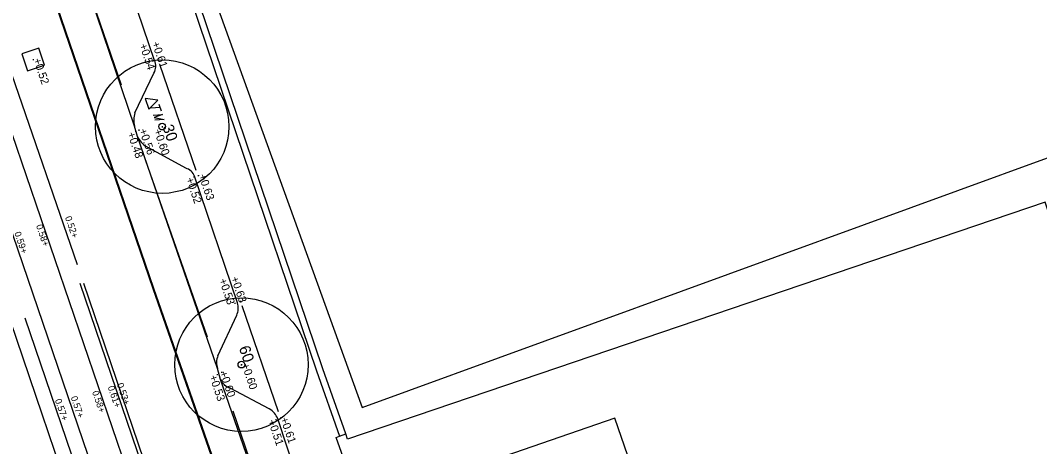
# Model space of a CAD drawing. Extents: x 122462 to 123306, y 485548 to 486417.
# Drawn here: x 122879.04 to 122924.89, y 485966.39 to 485985.55 of the extents above; entities that cross this region are included whole.
import ezdxf

# ---------------------------------------------------------------- set-up
doc = ezdxf.new("R2010")
doc.units = 0
for name, color, linetype in [('B meubilair trammast', 7, 'Continuous'), ('B-WE-GR-BOOM_BOOMDIAMETER-T25', 7, 'Continuous'), ('B-WE-OG-HOOGTEPUNT-S', 7, 'Continuous'), ('B-WE-OG-TOPOKAART-G', 7, 'Continuous'), ('B-WE-VH-KANTOPSLUITING_OPSLUITBAND_100X200-G', 7, 'Continuous'), ('B-WE-VH-KANTOPSLUITING_TROTTOIRBAND_130 150-G', 7, 'Continuous'), ('B-WE-VH-MATERIAALGRENS_ASFALT-G', 7, 'Continuous'), ('B-WE-VW-MARKERING_LANGS_STREEP_11_010-G', 7, 'Continuous'), ('Bestaand Hoogtemaat vast', 7, 'Continuous'), ('iba7-verkeersbord rood', 7, 'Continuous'), ('Level 21', 7, 'Continuous'), ('Level 22', 7, 'Continuous'), ('Level 24', 7, 'Continuous'), ('N werkgrens', 7, 'Continuous'), ('V markering 1-1 10 cm', 7, 'Continuous'), ('V markering ononderbroken streep 10 cm', 7, 'Continuous'), ('V materiaalscheiding algemeen', 7, 'Continuous'), ('V Rails', 7, 'Continuous'), ('V riool inspectieput', 7, 'Continuous'), ('V RWS-band 115-225x250 mm specie', 7, 'Continuous')]:
    doc.layers.add(name, color=color, linetype=linetype)

msp = doc.modelspace()

# ---------------------------------------------------------------- linework, layer by layer
at = {"layer": 'B meubilair trammast'}
for p, q in [((122885.224, 485981.964), (122884.663, 485982.042)), ((122884.663, 485982.042), (122884.827, 485981.561)), ((122884.827, 485981.561), (122885.224, 485981.964)), ((122885.278, 485981.776), (122885.38, 485981.476)), ((122885.329, 485981.627), (122884.913, 485981.598)), ((122885.016, 485981.295), (122885.432, 485981.323)), ((122885.432, 485981.323), (122885.056, 485981.181)), ((122885.056, 485981.181), (122885.511, 485981.095)), ((122885.511, 485981.095), (122885.094, 485981.067))]:
    msp.add_line(p, q, dxfattribs=at)
at = {"layer": 'B-WE-OG-HOOGTEPUNT-S'}
for p, q in [((122879.597, 485983.787), (122879.637, 485983.787)), ((122879.617, 485983.807), (122879.617, 485983.767)), ((122884.978, 485983.724), (122885.018, 485983.724)), ((122884.998, 485983.744), (122884.998, 485983.704)), ((122885.229, 485983.83), (122885.269, 485983.83)), ((122885.249, 485983.85), (122885.249, 485983.81)), ((122884.203, 485980.564), (122884.243, 485980.564)), ((122884.223, 485980.584), (122884.223, 485980.544)), ((122884.355, 485980.618), (122884.395, 485980.618)), ((122884.375, 485980.638), (122884.375, 485980.598)), ((122885.405, 485980.77), (122885.445, 485980.77)), ((122885.425, 485980.79), (122885.425, 485980.75)), ((122886.846, 485978.529), (122886.846, 485978.489)), ((122887.03, 485978.577), (122887.07, 485978.577)), ((122887.05, 485978.597), (122887.05, 485978.557)), ((122886.826, 485978.509), (122886.866, 485978.509)), ((122888.675, 485972.83), (122888.715, 485972.83)), ((122888.695, 485972.85), (122888.695, 485972.81)), ((122888.927, 485972.921), (122888.967, 485972.921)), ((122888.947, 485972.941), (122888.947, 485972.901)), ((122888.966, 485970.068), (122889.006, 485970.068)), ((122888.986, 485970.088), (122888.986, 485970.048)), ((122887.874, 485969.628), (122887.914, 485969.628)), ((122887.894, 485969.648), (122887.894, 485969.608)), ((122888.08, 485969.73), (122888.12, 485969.73)), ((122888.1, 485969.75), (122888.1, 485969.71)), ((122890.518, 485967.607), (122890.558, 485967.607)), ((122890.538, 485967.627), (122890.538, 485967.587)), ((122890.737, 485967.695), (122890.777, 485967.695)), ((122890.757, 485967.715), (122890.757, 485967.675))]:
    msp.add_line(p, q, dxfattribs=at)
at = {"layer": 'B-WE-OG-TOPOKAART-G'}
for points in [[(122909.15, 485957.89), (122905.773, 485967.67), (122894.62, 485963.809)], [(122894.62, 485963.809), (122894.341, 485963.721), (122893.251, 485966.801), (122893.4, 485966.854)]]:
    msp.add_lwpolyline(points, dxfattribs=at)
at = {"layer": 'B-WE-VH-KANTOPSLUITING_OPSLUITBAND_100X200-G'}
for points in [[(122886.953, 485978.801), (122885.309, 485983.57)], [(122890.654, 485967.943), (122889.014, 485972.713)]]:
    msp.add_lwpolyline(points, dxfattribs=at)
at = {"layer": 'B-WE-VH-KANTOPSLUITING_TROTTOIRBAND_130 150-G'}
for points in [[(122885.07, 485983.752), (122883.304, 485988.967)], [(122884.197, 485981.392), (122885.052, 485983.183)], [(122884.308, 485980.324), (122884.173, 485980.794)], [(122886.478, 485978.905), (122884.7, 485979.883)], [(122888.815, 485972.852), (122886.88, 485978.542)], [(122887.93, 485970.47), (122888.773, 485972.289)], [(122888.048, 485969.401), (122887.91, 485969.896)], [(122890.237, 485968.079), (122888.481, 485969.013)], [(122891.874, 485963.861), (122890.617, 485967.636)]]:
    msp.add_lwpolyline(points, dxfattribs=at)
for centre, radius, start, end in [((122884.544, 485983.484), 0.59, 329.3038, 26.9764), ((122885.338, 485981.045), 1.192, 163.0802, 192.1495), ((122885.278, 485980.791), 1.077, 205.7242, 237.5178), ((122886.332, 485978.34), 0.583, 20.1866, 75.4869), ((122887.953, 485972.634), 0.89, 337.2103, 14.2023), ((122888.634, 485970.158), 0.77, 156.0693, 199.8951), ((122888.726, 485969.722), 0.75, 205.3369, 250.9181), ((122889.842, 485967.355), 0.824, 19.889, 61.3488)]:
    msp.add_arc(centre, radius, start, end, dxfattribs=at)
at = {"layer": 'B-WE-VH-MATERIAALGRENS_ASFALT-G'}
for p, q in [((122884.173, 485980.794), (122880.816, 485990.687)), ((122887.91, 485969.896), (122884.308, 485980.324)), ((122891.044, 485960.729), (122888.048, 485969.401))]:
    msp.add_line(p, q, dxfattribs=at)
at = {"layer": 'B-WE-VW-MARKERING_LANGS_STREEP_11_010-G'}
msp.add_line((122887.455, 485971.314), (122884.675, 485979.273), dxfattribs=at)
for points in [[(122883.585, 485982.641), (122881.201, 485989.581)], [(122890.658, 485962.03), (122888.615, 485967.974)]]:
    msp.add_lwpolyline(points, dxfattribs=at)
at = {"layer": 'iba7-verkeersbord rood'}
for centre, radius in [((122885.423, 485980.773), 3), ((122885.423, 485980.773), 0.15), ((122885.423, 485980.773), 0.15), ((122888.984, 485970.071), 3), ((122888.984, 485970.071), 0.15), ((122888.984, 485970.071), 0.15)]:
    msp.add_circle(centre, radius, dxfattribs=at)
at = {"layer": 'Level 21'}
msp.add_line((122893.4, 485966.854), (122893.683, 485966.954), dxfattribs=at)
for points in [[(122883.963, 485995.463), (122883.721, 485995.381), (122885.081, 485991.331), (122892.361, 485969.791), (122893.4, 485966.854)], [(122893.683, 485966.954), (122892.645, 485969.889), (122885.365, 485991.427), (122884.005, 485995.477), (122883.963, 485995.463)]]:
    msp.add_lwpolyline(points, dxfattribs=at)
at = {"layer": 'Level 22'}
msp.add_lwpolyline([(122893.383, 485966.848), (122893.4, 485966.854)], dxfattribs=at)
at = {"layer": 'Level 24'}
msp.add_lwpolyline([(122883.913, 485995.942), (122884.326, 485996.082), (122894.409, 485968.144), (122927.341, 485980.139)], dxfattribs=at)
at = {"layer": 'N werkgrens'}
msp.add_lwpolyline([(122929.691, 485963.948), (122925.128, 485977.376), (122893.763, 485966.718), (122893.683, 485966.954)], dxfattribs=at)
at = {"layer": 'V markering 1-1 10 cm'}
for points in [[(122861.268, 486043.255), (122864.477, 486033.82), (122868.105, 486023.234), (122872.215, 486011.133), (122877.675, 485994.999), (122880.312, 485987.313), (122885.038, 485973.513), (122892.674, 485951.631), (122899.173, 485932.732), (122905.905, 485913.305)], [(122881.61, 485974.565), (122878.666, 485983.124)]]:
    msp.add_lwpolyline(points, dxfattribs=at)
at = {"layer": 'V markering ononderbroken streep 10 cm'}
msp.add_line((122895.936, 485923.36), (122879.257, 485972.167), dxfattribs=at)
msp.add_lwpolyline([(122900.793, 485918.356), (122895.862, 485932.839), (122890.421, 485948.745), (122886.073, 485961.479), (122881.891, 485973.721)], dxfattribs=at)
at = {"layer": 'V materiaalscheiding algemeen'}
msp.add_lwpolyline([(122861.232, 486043.247), (122864.442, 486033.808), (122868.07, 486023.222), (122872.18, 486011.121), (122877.64, 485994.987), (122880.277, 485987.301), (122885.003, 485973.501), (122892.639, 485951.618), (122899.138, 485932.72), (122905.87, 485913.293)], dxfattribs=at)
at = {"layer": 'V Rails'}
for p, q in [((122859.04, 486037.86), (122898.563, 485922.205)), ((122857.682, 486037.396), (122897.205, 485921.741)), ((122856.774, 486035.862), (122895.923, 485921.303))]:
    msp.add_line(p, q, dxfattribs=at)
at = {"layer": 'V riool inspectieput'}
for p, q in [((122879.869, 485984.294), (122879.11, 485984.04)), ((122879.11, 485984.04), (122879.364, 485983.281)), ((122880.123, 485983.535), (122879.869, 485984.294)), ((122879.364, 485983.281), (122880.123, 485983.535))]:
    msp.add_line(p, q, dxfattribs=at)
at = {"layer": 'V RWS-band 115-225x250 mm specie'}
msp.add_lwpolyline([(122881.712, 485973.732), (122885.936, 485961.375), (122890.294, 485948.692), (122895.718, 485932.752), (122900.529, 485918.488)], dxfattribs=at)

# ---------------------------------------------------------------- texts
at = {"layer": 'B-WE-GR-BOOM_BOOMDIAMETER-T25'}
for s, p in [('30', (122885.425, 485980.77)), ('60', (122888.863, 485970.827))]:
    msp.add_text(s, height=0.5, rotation=289, dxfattribs=at).set_placement(p)
at = {"layer": 'B-WE-OG-HOOGTEPUNT-S'}
for s, p in [('+0.54', (122884.384, 485984.444)), ('+0.61', (122884.947, 485984.529)), ('+0.52', (122879.617, 485983.787)), ('+0.48', (122883.847, 485980.466)), ('+0.56', (122884.375, 485980.618)), ('+0.60', (122885.037, 485980.599)), ('+0.63', (122887.05, 485978.577)), ('+0.52', (122886.484, 485978.425)), ('+0.63', (122888.504, 485973.969)), ('+0.53', (122887.97, 485973.882)), ('+0.60', (122888.986, 485970.068)), ('+0.53', (122887.532, 485969.545)), ('+0.60', (122887.997, 485969.72)), ('+0.51', (122890.169, 485967.543)), ('+0.61', (122890.725, 485967.646))]:
    msp.add_text(s, height=0.36, rotation=289, dxfattribs=at).set_placement(p)
at = {"layer": 'Bestaand Hoogtemaat vast'}
for s, rotation, p in [('0.52+', 288.9203, (122881.045, 485976.691)), ('0.58+', 288.8803, (122879.742, 485976.318)), ('0.59+', 288.8803, (122878.766, 485975.993)), ('0.58+', 288.8958, (122882.263, 485968.843)), ('0.61+', 288.8958, (122882.966, 485969.065)), ('0.53+', 288.8958, (122883.379, 485969.189)), ('0.57+', 288.8958, (122880.592, 485968.478)), ('0.57+', 288.8958, (122881.305, 485968.602))]:
    msp.add_text(s, height=0.3, rotation=rotation, dxfattribs=at).set_placement(p)

doc.saveas('drawing.dxf')
